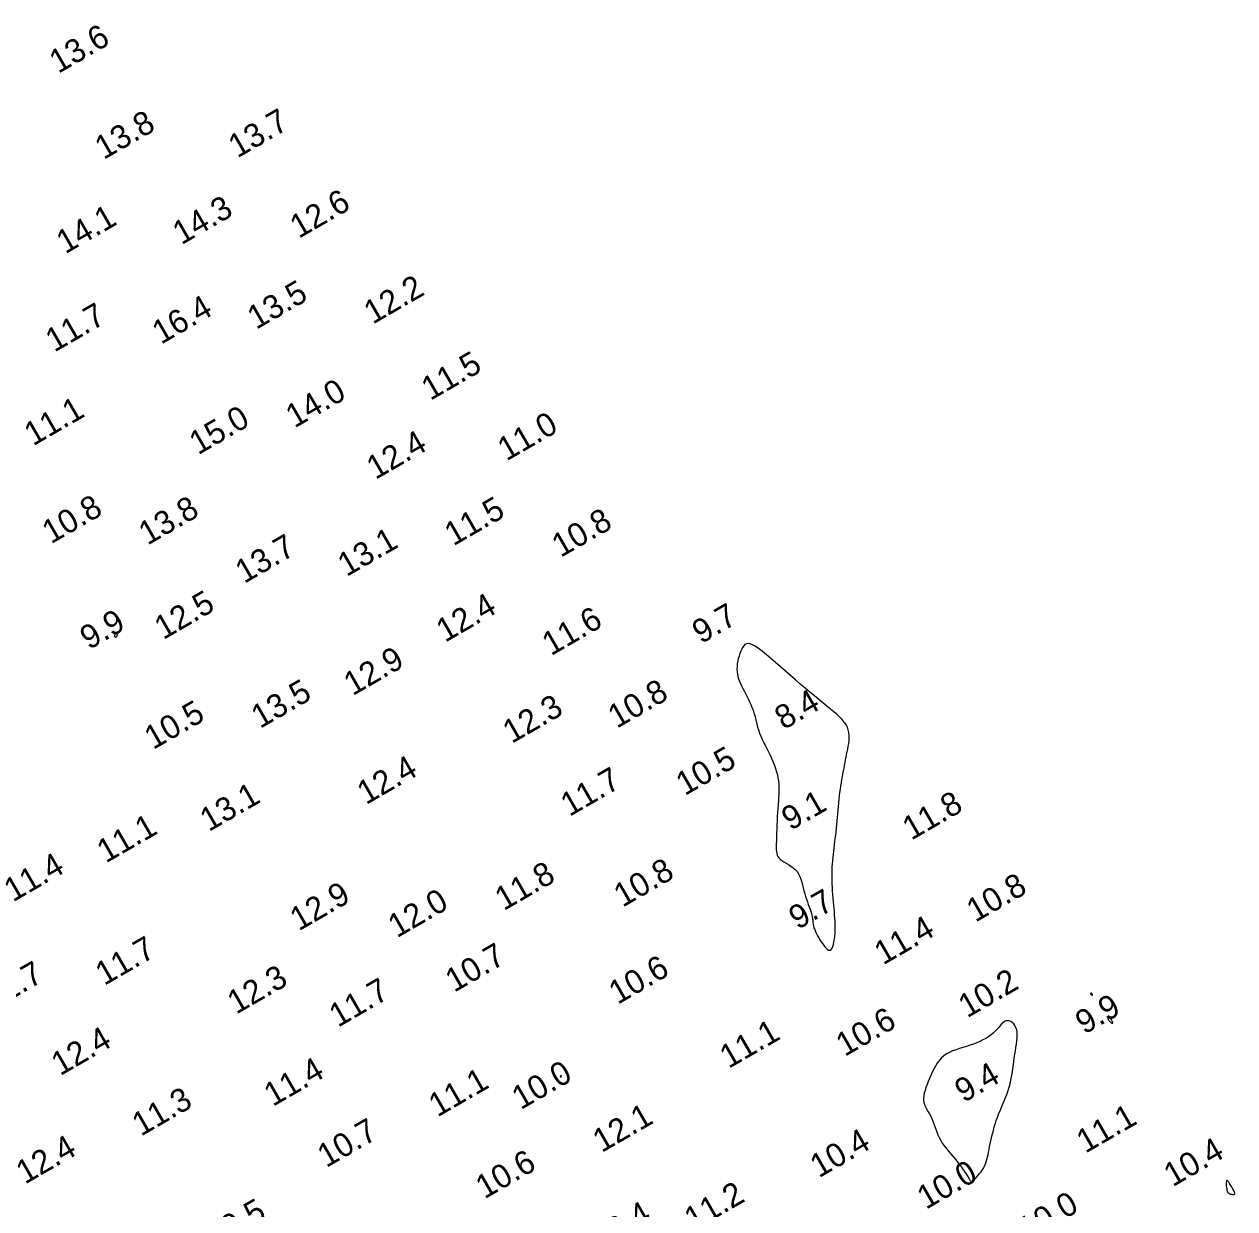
# Model space of a CAD drawing. Extents: x 3024098 to 3056816, y 418252 to 509144.
# Drawn here: x 3038483.5 to 3038740.1, y 419658.2 to 419909.4 of the extents above; entities that cross this region are included whole.
import ezdxf

# ---------------------------------------------------------------- set-up
doc = ezdxf.new("R2010")
doc.units = 0
doc.layers.add('V-CHAN-CONT-EL10', color=7, linetype='Continuous')
doc.layers.add('V-TOPO-SOUN-0911', color=7, linetype='Continuous')

msp = doc.modelspace()

# ---------------------------------------------------------------- linework, layer by layer
at = {"layer": 'V-CHAN-CONT-EL10'}
for points in [[(3038503.05, 419779.54), (3038503.09, 419779.58), (3038503.14, 419779.63), (3038503.17, 419779.68), (3038503.2, 419779.74), (3038503.22, 419779.8), (3038503.23, 419779.86), (3038503.22, 419779.92), (3038503.21, 419779.98), (3038503.18, 419780.03), (3038503.15, 419780.09), (3038503.11, 419780.13), (3038503.06, 419780.17), (3038503.02, 419780.2), (3038502.97, 419780.22), (3038502.92, 419780.23), (3038502.88, 419780.23), (3038502.84, 419780.21), (3038502.8, 419780.18), (3038502.76, 419780.15), (3038502.73, 419780.11), (3038502.71, 419780.06), (3038502.68, 419780), (3038502.66, 419779.94), (3038502.65, 419779.88), (3038502.63, 419779.82), (3038502.62, 419779.76), (3038502.62, 419779.7), (3038502.62, 419779.64), (3038502.63, 419779.59), (3038502.64, 419779.54), (3038502.67, 419779.5), (3038502.69, 419779.47), (3038502.73, 419779.45), (3038502.77, 419779.44), (3038502.81, 419779.44), (3038502.86, 419779.44), (3038502.9, 419779.45), (3038502.95, 419779.47), (3038503, 419779.5)], [(3038652.93, 419714.07), (3038653.19, 419713.74), (3038653.44, 419713.46), (3038653.68, 419713.24), (3038653.91, 419713.09), (3038654.13, 419713.03), (3038654.33, 419713.06), (3038654.52, 419713.2), (3038654.7, 419713.46), (3038654.85, 419713.82), (3038654.99, 419714.27), (3038655.11, 419714.79), (3038655.21, 419715.37), (3038655.29, 419715.99), (3038655.34, 419716.63), (3038655.38, 419717.28), (3038655.39, 419717.93), (3038655.38, 419718.57), (3038655.35, 419719.22), (3038655.31, 419719.87), (3038655.25, 419720.53), (3038655.19, 419721.2), (3038655.12, 419721.88), (3038655.05, 419722.59), (3038654.98, 419723.32), (3038654.92, 419724.06), (3038654.86, 419724.83), (3038654.8, 419725.59), (3038654.76, 419726.36), (3038654.72, 419727.13), (3038654.7, 419727.88), (3038654.69, 419728.62), (3038654.69, 419729.33), (3038654.71, 419730.03), (3038654.75, 419730.72), (3038654.79, 419731.39), (3038654.85, 419732.05), (3038654.91, 419732.71), (3038654.98, 419733.37), (3038655.06, 419734.03), (3038655.14, 419734.69), (3038655.22, 419735.36), (3038655.31, 419736.04), (3038655.39, 419736.73), (3038655.48, 419737.43), (3038655.56, 419738.15), (3038655.65, 419738.88), (3038655.73, 419739.63), (3038655.8, 419740.39), (3038655.87, 419741.16), (3038655.94, 419741.95), (3038656, 419742.73), (3038656.07, 419743.52), (3038656.14, 419744.29), (3038656.22, 419745.05), (3038656.3, 419745.8), (3038656.38, 419746.52), (3038656.47, 419747.22), (3038656.57, 419747.9), (3038656.67, 419748.56), (3038656.78, 419749.21), (3038656.89, 419749.84), (3038657, 419750.45), (3038657.11, 419751.06), (3038657.23, 419751.65), (3038657.34, 419752.24), (3038657.45, 419752.82), (3038657.57, 419753.39), (3038657.68, 419753.97), (3038657.79, 419754.54), (3038657.91, 419755.12), (3038658.02, 419755.7), (3038658.12, 419756.29), (3038658.22, 419756.88), (3038658.29, 419757.47), (3038658.33, 419758.06), (3038658.33, 419758.65), (3038658.27, 419759.23), (3038658.14, 419759.8), (3038657.95, 419760.35), (3038657.67, 419760.89), (3038657.3, 419761.42), (3038656.86, 419761.94), (3038656.35, 419762.48), (3038655.76, 419763.02), (3038655.11, 419763.59), (3038654.39, 419764.19), (3038653.61, 419764.82), (3038652.77, 419765.5), (3038651.89, 419766.22), (3038650.96, 419766.97), (3038649.99, 419767.77), (3038648.99, 419768.6), (3038647.96, 419769.46), (3038646.92, 419770.34), (3038645.87, 419771.26), (3038644.81, 419772.19), (3038643.76, 419773.12), (3038642.73, 419774.03), (3038641.74, 419774.9), (3038640.8, 419775.7), (3038639.92, 419776.42), (3038639.12, 419777.02), (3038638.42, 419777.5), (3038637.82, 419777.82), (3038637.31, 419778.01), (3038636.89, 419778.06), (3038636.53, 419778.01), (3038636.23, 419777.84), (3038635.98, 419777.59), (3038635.75, 419777.26), (3038635.55, 419776.87), (3038635.35, 419776.42), (3038635.16, 419775.93), (3038634.99, 419775.41), (3038634.83, 419774.87), (3038634.71, 419774.3), (3038634.61, 419773.74), (3038634.56, 419773.17), (3038634.54, 419772.62), (3038634.57, 419772.09), (3038634.64, 419771.57), (3038634.75, 419771.07), (3038634.9, 419770.57), (3038635.08, 419770.08), (3038635.29, 419769.58), (3038635.52, 419769.07), (3038635.78, 419768.55), (3038636.06, 419768.02), (3038636.34, 419767.46), (3038636.64, 419766.9), (3038636.93, 419766.32), (3038637.21, 419765.73), (3038637.48, 419765.14), (3038637.73, 419764.55), (3038637.95, 419763.96), (3038638.14, 419763.37), (3038638.31, 419762.78), (3038638.46, 419762.19), (3038638.61, 419761.59), (3038638.77, 419760.98), (3038638.93, 419760.37), (3038639.13, 419759.74), (3038639.35, 419759.09), (3038639.62, 419758.42), (3038639.92, 419757.74), (3038640.25, 419757.05), (3038640.6, 419756.35), (3038640.95, 419755.65), (3038641.3, 419754.95), (3038641.64, 419754.25), (3038641.96, 419753.57), (3038642.25, 419752.89), (3038642.51, 419752.22), (3038642.74, 419751.56), (3038642.94, 419750.9), (3038643.11, 419750.25), (3038643.24, 419749.59), (3038643.34, 419748.93), (3038643.41, 419748.26), (3038643.44, 419747.58), (3038643.44, 419746.89), (3038643.42, 419746.18), (3038643.37, 419745.46), (3038643.32, 419744.7), (3038643.25, 419743.92), (3038643.19, 419743.12), (3038643.12, 419742.28), (3038643.07, 419741.4), (3038643.03, 419740.5), (3038642.99, 419739.6), (3038642.96, 419738.71), (3038642.93, 419737.84), (3038642.91, 419737.02), (3038642.9, 419736.26), (3038642.88, 419735.57), (3038642.87, 419734.96), (3038642.88, 419734.43), (3038642.9, 419733.98), (3038642.96, 419733.58), (3038643.06, 419733.22), (3038643.21, 419732.91), (3038643.42, 419732.62), (3038643.71, 419732.35), (3038644.07, 419732.08), (3038644.5, 419731.8), (3038644.97, 419731.52), (3038645.46, 419731.23), (3038645.96, 419730.9), (3038646.45, 419730.54), (3038646.9, 419730.15), (3038647.29, 419729.71), (3038647.62, 419729.21), (3038647.89, 419728.67), (3038648.11, 419728.1), (3038648.29, 419727.5), (3038648.45, 419726.88), (3038648.6, 419726.25), (3038648.74, 419725.63), (3038648.9, 419725.01), (3038649.08, 419724.42), (3038649.27, 419723.84), (3038649.47, 419723.29), (3038649.67, 419722.76), (3038649.86, 419722.25), (3038650.04, 419721.76), (3038650.2, 419721.3), (3038650.33, 419720.87), (3038650.43, 419720.46), (3038650.5, 419720.07), (3038650.55, 419719.69), (3038650.59, 419719.33), (3038650.64, 419718.96), (3038650.69, 419718.59), (3038650.77, 419718.22), (3038650.87, 419717.82), (3038651.02, 419717.41), (3038651.19, 419716.99), (3038651.4, 419716.55), (3038651.63, 419716.11), (3038651.88, 419715.68), (3038652.14, 419715.25), (3038652.4, 419714.83), (3038652.67, 419714.44)], [(3038709.5, 419703.87), (3038709.5, 419703.84), (3038709.5, 419703.81), (3038709.51, 419703.78), (3038709.52, 419703.74), (3038709.54, 419703.71), (3038709.57, 419703.67), (3038709.6, 419703.64), (3038709.65, 419703.61), (3038709.7, 419703.58), (3038709.75, 419703.56), (3038709.8, 419703.54), (3038709.85, 419703.53), (3038709.88, 419703.52), (3038709.91, 419703.53), (3038709.93, 419703.55), (3038709.93, 419703.58), (3038709.92, 419703.62), (3038709.89, 419703.67), (3038709.86, 419703.73), (3038709.82, 419703.78), (3038709.77, 419703.84), (3038709.73, 419703.88), (3038709.69, 419703.92), (3038709.65, 419703.95), (3038709.62, 419703.96), (3038709.59, 419703.97), (3038709.56, 419703.97), (3038709.54, 419703.96), (3038709.53, 419703.94), (3038709.52, 419703.92), (3038709.51, 419703.9)], [(3038687.01, 419667.28), (3038687.19, 419667.72), (3038687.36, 419668.17), (3038687.5, 419668.64), (3038687.63, 419669.14), (3038687.75, 419669.66), (3038687.87, 419670.2), (3038687.98, 419670.77), (3038688.1, 419671.38), (3038688.23, 419672), (3038688.37, 419672.64), (3038688.51, 419673.28), (3038688.66, 419673.93), (3038688.81, 419674.57), (3038688.97, 419675.2), (3038689.14, 419675.8), (3038689.31, 419676.37), (3038689.5, 419676.92), (3038689.68, 419677.45), (3038689.88, 419677.98), (3038690.08, 419678.49), (3038690.3, 419679.01), (3038690.52, 419679.54), (3038690.75, 419680.09), (3038690.98, 419680.65), (3038691.23, 419681.23), (3038691.47, 419681.84), (3038691.71, 419682.46), (3038691.94, 419683.11), (3038692.16, 419683.77), (3038692.36, 419684.44), (3038692.54, 419685.14), (3038692.69, 419685.84), (3038692.82, 419686.56), (3038692.94, 419687.29), (3038693.04, 419688.03), (3038693.13, 419688.77), (3038693.23, 419689.51), (3038693.33, 419690.25), (3038693.43, 419690.99), (3038693.55, 419691.72), (3038693.67, 419692.44), (3038693.78, 419693.14), (3038693.87, 419693.82), (3038693.94, 419694.47), (3038693.96, 419695.08), (3038693.93, 419695.65), (3038693.84, 419696.18), (3038693.68, 419696.65), (3038693.46, 419697.07), (3038693.19, 419697.42), (3038692.89, 419697.7), (3038692.56, 419697.91), (3038692.21, 419698.04), (3038691.87, 419698.09), (3038691.54, 419698.04), (3038691.23, 419697.91), (3038690.93, 419697.69), (3038690.64, 419697.41), (3038690.34, 419697.07), (3038690.02, 419696.69), (3038689.68, 419696.29), (3038689.3, 419695.88), (3038688.88, 419695.48), (3038688.4, 419695.08), (3038687.87, 419694.71), (3038687.3, 419694.35), (3038686.68, 419694.02), (3038686.04, 419693.7), (3038685.36, 419693.41), (3038684.65, 419693.13), (3038683.93, 419692.88), (3038683.19, 419692.64), (3038682.44, 419692.42), (3038681.7, 419692.19), (3038680.97, 419691.95), (3038680.26, 419691.69), (3038679.59, 419691.39), (3038678.96, 419691.05), (3038678.38, 419690.65), (3038677.85, 419690.18), (3038677.39, 419689.65), (3038676.97, 419689.08), (3038676.59, 419688.47), (3038676.25, 419687.83), (3038675.93, 419687.17), (3038675.64, 419686.5), (3038675.35, 419685.83), (3038675.08, 419685.18), (3038674.83, 419684.54), (3038674.6, 419683.92), (3038674.4, 419683.31), (3038674.24, 419682.73), (3038674.14, 419682.16), (3038674.09, 419681.62), (3038674.11, 419681.1), (3038674.2, 419680.62), (3038674.35, 419680.15), (3038674.56, 419679.69), (3038674.79, 419679.24), (3038675.06, 419678.79), (3038675.33, 419678.33), (3038675.6, 419677.85), (3038675.86, 419677.35), (3038676.09, 419676.82), (3038676.3, 419676.27), (3038676.5, 419675.69), (3038676.71, 419675.11), (3038676.92, 419674.51), (3038677.15, 419673.92), (3038677.42, 419673.32), (3038677.72, 419672.73), (3038678.07, 419672.16), (3038678.46, 419671.6), (3038678.88, 419671.05), (3038679.32, 419670.5), (3038679.78, 419669.96), (3038680.24, 419669.42), (3038680.71, 419668.88), (3038681.16, 419668.33), (3038681.59, 419667.78), (3038682, 419667.24), (3038682.38, 419666.71), (3038682.73, 419666.2), (3038683.05, 419665.72), (3038683.33, 419665.28), (3038683.57, 419664.9), (3038683.77, 419664.58), (3038683.93, 419664.32), (3038684.05, 419664.13), (3038684.14, 419664.01), (3038684.23, 419663.94), (3038684.31, 419663.94), (3038684.41, 419663.99), (3038684.53, 419664.1), (3038684.69, 419664.26), (3038684.89, 419664.46), (3038685.14, 419664.71), (3038685.4, 419665), (3038685.69, 419665.32), (3038685.98, 419665.67), (3038686.27, 419666.04), (3038686.54, 419666.44), (3038686.79, 419666.85)], [(3038714.11, 419697.56), (3038714.16, 419697.56), (3038714.2, 419697.57), (3038714.23, 419697.6), (3038714.24, 419697.64), (3038714.23, 419697.71), (3038714.21, 419697.79), (3038714.17, 419697.89), (3038714.1, 419698.01), (3038714.02, 419698.15), (3038713.92, 419698.29), (3038713.81, 419698.44), (3038713.7, 419698.58), (3038713.59, 419698.71), (3038713.49, 419698.81), (3038713.4, 419698.89), (3038713.32, 419698.94), (3038713.25, 419698.96), (3038713.2, 419698.95), (3038713.16, 419698.92), (3038713.14, 419698.87), (3038713.12, 419698.8), (3038713.12, 419698.73), (3038713.12, 419698.65), (3038713.14, 419698.57), (3038713.16, 419698.49), (3038713.2, 419698.4), (3038713.24, 419698.32), (3038713.28, 419698.23), (3038713.34, 419698.15), (3038713.4, 419698.07), (3038713.46, 419697.99), (3038713.54, 419697.92), (3038713.61, 419697.85), (3038713.69, 419697.79), (3038713.77, 419697.73), (3038713.85, 419697.67), (3038713.92, 419697.63), (3038713.99, 419697.6), (3038714.06, 419697.57)], [(3038597.09, 419686.3), (3038597.3, 419686.08), (3038597.35, 419686.45)], [(3038739.92, 419661.92), (3038739.8, 419662.15), (3038739.66, 419662.41), (3038739.5, 419662.68), (3038739.33, 419662.96), (3038739.17, 419663.22), (3038739.01, 419663.47), (3038738.88, 419663.69), (3038738.76, 419663.86), (3038738.67, 419664), (3038738.59, 419664.11), (3038738.53, 419664.18), (3038738.49, 419664.23), (3038738.45, 419664.25), (3038738.42, 419664.25), (3038738.39, 419664.23), (3038738.36, 419664.2), (3038738.33, 419664.15), (3038738.3, 419664.09), (3038738.27, 419664.01), (3038738.25, 419663.91), (3038738.23, 419663.8), (3038738.22, 419663.68), (3038738.22, 419663.54), (3038738.22, 419663.39), (3038738.24, 419663.22), (3038738.25, 419663.05), (3038738.28, 419662.88), (3038738.31, 419662.71), (3038738.34, 419662.54), (3038738.37, 419662.37), (3038738.4, 419662.23), (3038738.44, 419662.09), (3038738.47, 419661.97), (3038738.5, 419661.86), (3038738.54, 419661.77), (3038738.58, 419661.69), (3038738.63, 419661.61), (3038738.69, 419661.55), (3038738.76, 419661.5), (3038738.84, 419661.45), (3038738.94, 419661.41), (3038739.04, 419661.38), (3038739.15, 419661.35), (3038739.26, 419661.33), (3038739.37, 419661.31), (3038739.49, 419661.29), (3038739.6, 419661.28), (3038739.72, 419661.27), (3038739.82, 419661.27), (3038739.91, 419661.28), (3038739.98, 419661.3), (3038740.03, 419661.36), (3038740.06, 419661.44), (3038740.05, 419661.56), (3038740, 419661.71)]]:
    msp.add_lwpolyline(points, close=True, dxfattribs=at)

# ---------------------------------------------------------------- texts
at = {"layer": 'V-TOPO-SOUN-0911'}
for s, p in [('13.6 ', (3038490.69, 419898.83)), ('13.8 ', (3038500.34, 419880.58)), ('13.7 ', (3038528.65, 419880.91)), ('12.6 ', (3038541.68, 419863.86)), ('14.3 ', (3038516.81, 419862.51)), ('14.1 ', (3038492.18, 419860.58)), ('13.5 ', (3038532.65, 419844.56)), ('12.2 ', (3038557.36, 419845.67)), ('16.4 ', (3038512.48, 419841.41)), ('11.7 ', (3038489.87, 419839.74)), ('11.5 ', (3038569.55, 419829.5)), ('14.0 ', (3038540.78, 419823.66)), ('11.1 ', (3038485.36, 419819.87)), ('15.0 ', (3038520.34, 419817.98)), ('11.0 ', (3038585.69, 419816.67)), ('12.4 ', (3038557.92, 419812.73)), ('10.8 ', (3038489.15, 419799.09)), ('13.8 ', (3038509.62, 419798.82)), ('11.5 ', (3038574.44, 419798.66)), ('10.8 ', (3038597.19, 419796.23)), ('13.1 ', (3038551.8, 419792.15)), ('13.7 ', (3038530.1, 419790.69)), ('12.5 ', (3038512.96, 419778.78)), ('12.4 ', (3038572.68, 419778.22)), ('9.9', (3038497.19, 419776.65)), ('11.6 ', (3038595.12, 419775.37)), ('9.7', (3038626.94, 419777.91)), ('12.9 ', (3038553.09, 419766.9)), ('13.5 ', (3038533.47, 419759.95)), ('10.8 ', (3038609.07, 419759.98)), ('12.3 ', (3038586.79, 419756.76)), ('8.4', (3038644.43, 419759.69)), ('10.5 ', (3038510.83, 419755.48)), ('10.5 ', (3038623.49, 419745.71)), ('12.4 ', (3038555.92, 419743.8)), ('11.7 ', (3038599.04, 419741.29)), ('13.1 ', (3038522.6, 419738.08)), ('9.1', (3038645.89, 419738.31)), ('11.8 ', (3038671.5, 419736.26)), ('11.1 ', (3038500.78, 419731.42)), ('11.4 ', (3038481.08, 419723.17)), ('11.8 ', (3038585.12, 419721.33)), ('10.8 ', (3038610.31, 419722.05)), ('10.8 ', (3038685.08, 419718.87)), ('12.9 ', (3038541.68, 419717.03)), ('12.0 ', (3038562.46, 419715.56)), ('9.7', (3038647.42, 419717.3)), ('11.4 ', (3038665.53, 419709.82)), ('11.7 ', (3038500.44, 419705.45)), ('10.7 ', (3038574.61, 419704.01)), ('12.7 ', (3038476.65, 419700.17)), ('10.6 ', (3038609.26, 419701.45)), ('12.3 ', (3038528.42, 419699.38)), ('11.7 ', (3038549.98, 419696.59)), ('10.2 ', (3038683.34, 419698.59)), ('9.9', (3038708.15, 419695.09)), ('10.6 ', (3038657.39, 419690.4)), ('11.1 ', (3038632.77, 419687.85)), ('12.4 ', (3038491.09, 419686.32)), ('11.4 ', (3038536.17, 419679.8)), ('10.0 ', (3038588.72, 419679.12)), ('11.1 ', (3038571.06, 419677.57)), ('9.4', (3038682.59, 419680.62)), ('11.3 ', (3038508.21, 419673.5)), ('12.1 ', (3038605.87, 419670.03)), ('11.1 ', (3038708.39, 419669.9)), ('10.7 ', (3038547.5, 419666.84)), ('10.4 ', (3038651.91, 419664.67)), ('12.4 ', (3038483.64, 419663.33)), ('10.4 ', (3038726.88, 419662.77)), ('10.6 ', (3038581.05, 419660.21)), ('10.0 ', (3038674.6, 419657.98)), ('11.2 ', (3038625.27, 419653.45)), ('10.0 ', (3038696.02, 419651.35)), ('10.5 ', (3038523.85, 419649.84)), ('12.4 ', (3038605.49, 419649.25))]:
    msp.add_text(s, height=5, rotation=30, dxfattribs=at).set_placement(p)

doc.saveas('drawing.dxf')
